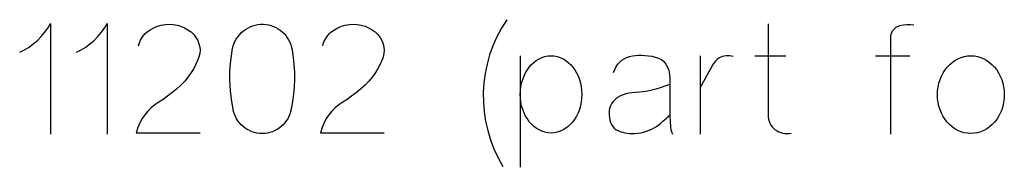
# Model space of a CAD drawing. Header units: inches. Extents: x 1880 to 2363, y -453 to -54.
# Tile 626 of 656: x 1914.5231 to 1914.7897, y -66.5886 to -66.5486. Entities that reach past the tile are written whole.
import ezdxf

# ---------------------------------------------------------------- set-up
doc = ezdxf.new("R2010")
doc.units = ezdxf.units.IN
doc.header["$LTSCALE"] = 0.5
doc.header["$MEASUREMENT"] = 0

msp = doc.modelspace()

# ---------------------------------------------------------------- linework, layer by layer
at = {"color": 7, "linetype": 'Continuous'}
for p, q in [((1914.530658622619, -66.55085096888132), (1914.53142600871, -66.54960396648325)), ((1914.53142600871, -66.54960396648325), (1914.53142600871, -66.57960396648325)), ((1914.546006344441, -66.55085096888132), (1914.546773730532, -66.54960396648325)), ((1914.546773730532, -66.54960396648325), (1914.546773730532, -66.57960396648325)), ((1914.560334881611, -66.55033538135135), (1914.561336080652, -66.55005960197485)), ((1914.561336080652, -66.55005960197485), (1914.562415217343, -66.5498737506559)), ((1914.562415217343, -66.5498737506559), (1914.563500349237, -66.5498078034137)), ((1914.563500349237, -66.5498078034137), (1914.564585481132, -66.5498737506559)), ((1914.564585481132, -66.5498737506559), (1914.565682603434, -66.55005960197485)), ((1914.565682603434, -66.55005960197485), (1914.566713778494, -66.5503593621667)), ((1914.58544279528, -66.55050924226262), (1914.586108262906, -66.5502454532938)), ((1914.586108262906, -66.5502454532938), (1914.586797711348, -66.55003562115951)), ((1914.586797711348, -66.55003562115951), (1914.5875051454, -66.54989773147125)), ((1914.5875051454, -66.54989773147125), (1914.588230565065, -66.54981979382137)), ((1914.588230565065, -66.54981979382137), (1914.588967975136, -66.5498078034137)), ((1914.588967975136, -66.5498078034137), (1914.589705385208, -66.54986176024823)), ((1914.589705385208, -66.54986176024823), (1914.590418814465, -66.54997566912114)), ((1914.590418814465, -66.54997566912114), (1914.59111425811, -66.5501495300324)), ((1914.59111425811, -66.5501495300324), (1914.59178572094, -66.55038933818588)), ((1914.610214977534, -66.55033538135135), (1914.611216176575, -66.55005960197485)), ((1914.611216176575, -66.55005960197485), (1914.612295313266, -66.5498737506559)), ((1914.612295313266, -66.5498737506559), (1914.61338044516, -66.5498078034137)), ((1914.61338044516, -66.5498078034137), (1914.614465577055, -66.5498737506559)), ((1914.614465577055, -66.5498737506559), (1914.615562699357, -66.55005960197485)), ((1914.615562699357, -66.55005960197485), (1914.616593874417, -66.5503593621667)), ((1914.725746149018, -66.54964593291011), (1914.72575454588, -66.57442411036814)), ((1914.76095838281, -66.55031739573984), (1914.761437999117, -66.55014353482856)), ((1914.761437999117, -66.55014353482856), (1914.762403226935, -66.54994569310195)), ((1914.762403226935, -66.54994569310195), (1914.763356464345, -66.54984377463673)), ((1914.763356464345, -66.54984377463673), (1914.764291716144, -66.54983777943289)), ((1914.764291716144, -66.54983777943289), (1914.765208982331, -66.54993370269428)), ((1914.528866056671, -66.55312914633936), (1914.529807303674, -66.55202602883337)), ((1914.529807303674, -66.55202602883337), (1914.530658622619, -66.55085096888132)), ((1914.544213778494, -66.55312914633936), (1914.545155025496, -66.55202602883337)), ((1914.545155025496, -66.55202602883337), (1914.546006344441, -66.55085096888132)), ((1914.55634807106, -66.5531831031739), (1914.556689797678, -66.55275744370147)), ((1914.556689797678, -66.55275744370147), (1914.55706749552, -66.55234976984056)), ((1914.55706749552, -66.55234976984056), (1914.557481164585, -66.551966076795)), ((1914.557481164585, -66.551966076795), (1914.558404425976, -66.55128861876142)), ((1914.558404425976, -66.55128861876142), (1914.559357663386, -66.55074305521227)), ((1914.559357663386, -66.55074305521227), (1914.560334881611, -66.55033538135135)), ((1914.566713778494, -66.5503593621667), (1914.567685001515, -66.55076104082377)), ((1914.567685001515, -66.55076104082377), (1914.568596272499, -66.55127063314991)), ((1914.568596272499, -66.55127063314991), (1914.569453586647, -66.55188214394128)), ((1914.569453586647, -66.55188214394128), (1914.570179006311, -66.55260156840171)), ((1914.570179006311, -66.55260156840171), (1914.570778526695, -66.55335096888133)), ((1914.582181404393, -66.5530871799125), (1914.582631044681, -66.55254761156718)), ((1914.582631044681, -66.55254761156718), (1914.583116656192, -66.55205000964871)), ((1914.583116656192, -66.55205000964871), (1914.583644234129, -66.5515943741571)), ((1914.583644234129, -66.5515943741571), (1914.58420778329, -66.55118070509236)), ((1914.58420778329, -66.55118070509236), (1914.584807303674, -66.55082099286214)), ((1914.584807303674, -66.55082099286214), (1914.58544279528, -66.55050924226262)), ((1914.59178572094, -66.55038933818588), (1914.592433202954, -66.5506831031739)), ((1914.592433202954, -66.5506831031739), (1914.593038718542, -66.5510248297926)), ((1914.593038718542, -66.5510248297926), (1914.59361425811, -66.55142051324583)), ((1914.59361425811, -66.55142051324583), (1914.594147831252, -66.55186415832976)), ((1914.594147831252, -66.55186415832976), (1914.59464543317, -66.55234976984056)), ((1914.59464543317, -66.55234976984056), (1914.595101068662, -66.5528773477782)), ((1914.595101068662, -66.5528773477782), (1914.595514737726, -66.55344689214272)), ((1914.606228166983, -66.5531831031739), (1914.606569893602, -66.55275744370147)), ((1914.606569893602, -66.55275744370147), (1914.606947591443, -66.55234976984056)), ((1914.606947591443, -66.55234976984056), (1914.607361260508, -66.551966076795)), ((1914.607361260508, -66.551966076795), (1914.608284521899, -66.55128861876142)), ((1914.608284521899, -66.55128861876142), (1914.609237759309, -66.55074305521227)), ((1914.609237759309, -66.55074305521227), (1914.610214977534, -66.55033538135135)), ((1914.616593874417, -66.5503593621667), (1914.617565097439, -66.55076104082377)), ((1914.617565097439, -66.55076104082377), (1914.618476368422, -66.55127063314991)), ((1914.618476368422, -66.55127063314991), (1914.619333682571, -66.55188214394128)), ((1914.619333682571, -66.55188214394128), (1914.620059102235, -66.55260156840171)), ((1914.620059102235, -66.55260156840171), (1914.620658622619, -66.55335096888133)), ((1914.758983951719, -66.57960396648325), (1914.758991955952, -66.55296128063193)), ((1914.758991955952, -66.55296128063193), (1914.759087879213, -66.55246367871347)), ((1914.759087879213, -66.55246367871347), (1914.759249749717, -66.55199605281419)), ((1914.759249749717, -66.55199605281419), (1914.759483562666, -66.55157039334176)), ((1914.759483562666, -66.55157039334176), (1914.759777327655, -66.55118070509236)), ((1914.759777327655, -66.55118070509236), (1914.760131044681, -66.55083298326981)), ((1914.760131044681, -66.55083298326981), (1914.760526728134, -66.55054521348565)), ((1914.760526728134, -66.55054521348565), (1914.76095838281, -66.55031739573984)), ((1914.525580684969, -66.55596487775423), (1914.526743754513, -66.55510756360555)), ((1914.526743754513, -66.55510756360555), (1914.527840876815, -66.55416032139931)), ((1914.527840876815, -66.55416032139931), (1914.528866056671, -66.55312914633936)), ((1914.540928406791, -66.55596487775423), (1914.542091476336, -66.55510756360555)), ((1914.542091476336, -66.55510756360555), (1914.543188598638, -66.55416032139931)), ((1914.543188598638, -66.55416032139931), (1914.544213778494, -66.55312914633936)), ((1914.555239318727, -66.55565312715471), (1914.555388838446, -66.55511355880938)), ((1914.555388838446, -66.55511355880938), (1914.555568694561, -66.5545979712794)), ((1914.555568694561, -66.5545979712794), (1914.555790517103, -66.55410636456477)), ((1914.555790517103, -66.55410636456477), (1914.556048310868, -66.55363274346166)), ((1914.556048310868, -66.55363274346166), (1914.55634807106, -66.5531831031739)), ((1914.570778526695, -66.55335096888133), (1914.571258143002, -66.55416631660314)), ((1914.571258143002, -66.55416631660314), (1914.571611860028, -66.55507159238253)), ((1914.571611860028, -66.55507159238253), (1914.571827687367, -66.55596487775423)), ((1914.580718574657, -66.5563185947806), (1914.580892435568, -66.55561116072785)), ((1914.580892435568, -66.55561116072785), (1914.581132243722, -66.55492770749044)), ((1914.581132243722, -66.55492770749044), (1914.58142600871, -66.55428622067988)), ((1914.58142600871, -66.55428622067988), (1914.581779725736, -66.55366871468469)), ((1914.581779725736, -66.55366871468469), (1914.582181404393, -66.5530871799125)), ((1914.595514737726, -66.55344689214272), (1914.595886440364, -66.55405840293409)), ((1914.595886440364, -66.55405840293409), (1914.596210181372, -66.55469988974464)), ((1914.596210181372, -66.55469988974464), (1914.596479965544, -66.55537135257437)), ((1914.596479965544, -66.55537135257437), (1914.596689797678, -66.55606080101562)), ((1914.605119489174, -66.55565312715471), (1914.605268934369, -66.55511355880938)), ((1914.605268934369, -66.55511355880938), (1914.605448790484, -66.5545979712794)), ((1914.605448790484, -66.5545979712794), (1914.605670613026, -66.55410636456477)), ((1914.605670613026, -66.55410636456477), (1914.605928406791, -66.55363274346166)), ((1914.605928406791, -66.55363274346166), (1914.606228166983, -66.5531831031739)), ((1914.620658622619, -66.55335096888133), (1914.621138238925, -66.55416631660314)), ((1914.621138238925, -66.55416631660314), (1914.621491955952, -66.55507159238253)), ((1914.621491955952, -66.55507159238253), (1914.62170778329, -66.55596487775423)), ((1914.523052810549, -66.55739173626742), (1914.524351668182, -66.55672626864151)), ((1914.524351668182, -66.55672626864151), (1914.525580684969, -66.55596487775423)), ((1914.538399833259, -66.55739173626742), (1914.539699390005, -66.55672626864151)), ((1914.539699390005, -66.55672626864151), (1914.540928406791, -66.55596487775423)), ((1914.571827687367, -66.55776943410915), (1914.571611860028, -66.55868070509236)), ((1914.571827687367, -66.55596487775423), (1914.571905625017, -66.55686415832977)), ((1914.571905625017, -66.55686415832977), (1914.571827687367, -66.55776943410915)), ((1914.580376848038, -66.5583809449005), (1914.580718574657, -66.5563185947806)), ((1914.596689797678, -66.55606080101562), (1914.596839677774, -66.55677423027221)), ((1914.596839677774, -66.55677423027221), (1914.597133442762, -66.55877063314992)), ((1914.62170778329, -66.55776943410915), (1914.621491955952, -66.55868070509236)), ((1914.62170778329, -66.55596487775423), (1914.62178572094, -66.55686415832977)), ((1914.62178572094, -66.55686415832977), (1914.62170778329, -66.55776943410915)), ((1914.688991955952, -66.5583809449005), (1914.689813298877, -66.55826703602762)), ((1914.689813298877, -66.55826703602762), (1914.690652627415, -66.55820108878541)), ((1914.690652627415, -66.55820108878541), (1914.691521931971, -66.55818909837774)), ((1914.691521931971, -66.55818909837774), (1914.692403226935, -66.55823106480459)), ((1914.692403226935, -66.55823106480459), (1914.693314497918, -66.55832698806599)), ((1914.570772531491, -66.56064713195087), (1914.570185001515, -66.56174425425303)), ((1914.571246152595, -66.5596279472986), (1914.570772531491, -66.56064713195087)), ((1914.571611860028, -66.55868070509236), (1914.571246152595, -66.5596279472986)), ((1914.579999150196, -66.56249365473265), (1914.580137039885, -66.56043729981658)), ((1914.580137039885, -66.56043729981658), (1914.580376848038, -66.5583809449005)), ((1914.597133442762, -66.55877063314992), (1914.597337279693, -66.56077303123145)), ((1914.597337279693, -66.56077303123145), (1914.597445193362, -66.56276943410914)), ((1914.620652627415, -66.56064713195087), (1914.620065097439, -66.56174425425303)), ((1914.621126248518, -66.5596279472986), (1914.620652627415, -66.56064713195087)), ((1914.621491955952, -66.55868070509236), (1914.621126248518, -66.5596279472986)), ((1914.658622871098, -66.55834497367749), (1914.658632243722, -66.58855480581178)), ((1914.661072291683, -66.561414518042), (1914.661659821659, -66.5607490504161)), ((1914.661659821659, -66.5607490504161), (1914.662289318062, -66.5601495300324)), ((1914.662289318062, -66.5601495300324), (1914.6629727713, -66.5596279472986)), ((1914.6629727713, -66.5596279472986), (1914.663704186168, -66.55917830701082)), ((1914.663704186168, -66.55917830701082), (1914.664477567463, -66.55881259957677)), ((1914.664477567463, -66.55881259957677), (1914.665274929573, -66.55855480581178)), ((1914.665274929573, -66.55855480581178), (1914.666102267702, -66.55839893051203)), ((1914.666102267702, -66.55839893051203), (1914.666959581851, -66.55834497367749)), ((1914.666959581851, -66.55834497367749), (1914.667816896, -66.55839893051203)), ((1914.667816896, -66.55839893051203), (1914.668644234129, -66.55855480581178)), ((1914.668644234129, -66.55855480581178), (1914.669447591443, -66.55881259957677)), ((1914.669447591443, -66.55881259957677), (1914.670214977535, -66.55917830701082)), ((1914.670214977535, -66.55917830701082), (1914.670946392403, -66.5596279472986)), ((1914.670946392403, -66.5596279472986), (1914.67162984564, -66.5601495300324)), ((1914.67162984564, -66.5601495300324), (1914.672259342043, -66.5607490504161)), ((1914.672259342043, -66.5607490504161), (1914.672840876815, -66.561414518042)), ((1914.684609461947, -66.56128861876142), (1914.685047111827, -66.56062914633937)), ((1914.685047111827, -66.56062914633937), (1914.685550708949, -66.56004761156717)), ((1914.685550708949, -66.56004761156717), (1914.68611425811, -66.55955000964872)), ((1914.68611425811, -66.55955000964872), (1914.686743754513, -66.55913634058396)), ((1914.686743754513, -66.55913634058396), (1914.687439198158, -66.5588006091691)), ((1914.687439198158, -66.5588006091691), (1914.688194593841, -66.55855480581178)), ((1914.688194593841, -66.55855480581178), (1914.688991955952, -66.5583809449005)), ((1914.693314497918, -66.55832698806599), (1914.694243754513, -66.5584768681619)), ((1914.694243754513, -66.5584768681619), (1914.695196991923, -66.55868070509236)), ((1914.695196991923, -66.55868070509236), (1914.696084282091, -66.5589624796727)), ((1914.696084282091, -66.5589624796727), (1914.696857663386, -66.55937614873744)), ((1914.696857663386, -66.55937614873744), (1914.697523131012, -66.55992171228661)), ((1914.697523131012, -66.55992171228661), (1914.698074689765, -66.56059317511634)), ((1914.698074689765, -66.56059317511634), (1914.698518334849, -66.56140252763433)), ((1914.70731094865, -66.55838694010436), (1914.707319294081, -66.57960396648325)), ((1914.711006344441, -66.56043130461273), (1914.710634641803, -66.56104281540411)), ((1914.711461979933, -66.55983777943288), (1914.711006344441, -66.56043130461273)), ((1914.711983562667, -66.55931619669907), (1914.711461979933, -66.55983777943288)), ((1914.712541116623, -66.55892650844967), (1914.711983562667, -66.55931619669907)), ((1914.712966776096, -66.55870468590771), (1914.712541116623, -66.55892650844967)), ((1914.71341042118, -66.55853682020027), (1914.712966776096, -66.55870468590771)), ((1914.713878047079, -66.5584289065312), (1914.71341042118, -66.55853682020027)), ((1914.71436365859, -66.55836895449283), (1914.713878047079, -66.5584289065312)), ((1914.715346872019, -66.55836895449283), (1914.71436365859, -66.55836895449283)), ((1914.716303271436, -66.55851283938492), (1914.715346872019, -66.55836895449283)), ((1914.722188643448, -66.55838694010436), (1914.73052073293, -66.55838694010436)), ((1914.754806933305, -66.55834497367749), (1914.764171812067, -66.55834497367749)), ((1914.774261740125, -66.56143849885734), (1914.774909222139, -66.56076104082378)), ((1914.774909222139, -66.56076104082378), (1914.775610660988, -66.56015552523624)), ((1914.775610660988, -66.56015552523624), (1914.776360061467, -66.5596279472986)), ((1914.776360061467, -66.5596279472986), (1914.777163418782, -66.55917830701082)), ((1914.777163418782, -66.55917830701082), (1914.778008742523, -66.55881259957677)), ((1914.778008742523, -66.55881259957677), (1914.778878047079, -66.55855480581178)), ((1914.778878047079, -66.55855480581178), (1914.779771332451, -66.55839893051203)), ((1914.779771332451, -66.55839893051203), (1914.780688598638, -66.55834497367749)), ((1914.780688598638, -66.55834497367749), (1914.781605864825, -66.55839893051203)), ((1914.781605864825, -66.55839893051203), (1914.782499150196, -66.55855480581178)), ((1914.782499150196, -66.55855480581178), (1914.783356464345, -66.55881259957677)), ((1914.783356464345, -66.55881259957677), (1914.784189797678, -66.55917830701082)), ((1914.784189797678, -66.55917830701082), (1914.784981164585, -66.5596279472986)), ((1914.784981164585, -66.5596279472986), (1914.785730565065, -66.56015552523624)), ((1914.785730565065, -66.56015552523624), (1914.786420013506, -66.56076104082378)), ((1914.786420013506, -66.56076104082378), (1914.78706749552, -66.56143849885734)), ((1914.569495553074, -66.56290732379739), (1914.568704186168, -66.5640763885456)), ((1914.570185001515, -66.56174425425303), (1914.569495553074, -66.56290732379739)), ((1914.579963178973, -66.56455000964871), (1914.579999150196, -66.56249365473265)), ((1914.597445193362, -66.56276943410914), (1914.597463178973, -66.564759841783)), ((1914.619375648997, -66.56290732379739), (1914.618584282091, -66.5640763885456)), ((1914.620065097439, -66.56174425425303), (1914.619375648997, -66.56290732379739)), ((1914.659651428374, -66.56381859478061), (1914.660071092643, -66.56295528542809)), ((1914.660071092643, -66.56295528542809), (1914.660544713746, -66.56215192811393)), ((1914.660544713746, -66.56215192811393), (1914.661072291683, -66.561414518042)), ((1914.672840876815, -66.561414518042), (1914.673374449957, -66.56215192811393)), ((1914.673374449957, -66.56215192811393), (1914.67384807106, -66.56295528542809)), ((1914.67384807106, -66.56295528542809), (1914.674267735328, -66.56381859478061)), ((1914.683919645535, -66.56286535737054), (1914.684237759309, -66.56203801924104)), ((1914.684237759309, -66.56203801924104), (1914.684609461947, -66.56128861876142)), ((1914.698518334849, -66.56140252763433), (1914.69884807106, -66.56233777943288)), ((1914.69884807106, -66.56233777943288), (1914.699063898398, -66.56340492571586)), ((1914.699063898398, -66.56340492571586), (1914.699171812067, -66.56460396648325)), ((1914.710634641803, -66.56104281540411), (1914.707319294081, -66.566966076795)), ((1914.772702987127, -66.56386056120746), (1914.773152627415, -66.56299125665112)), ((1914.773152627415, -66.56299125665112), (1914.773674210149, -66.56218190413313)), ((1914.773674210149, -66.56218190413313), (1914.774261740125, -66.56143849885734)), ((1914.78706749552, -66.56143849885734), (1914.787655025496, -66.56218190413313)), ((1914.787655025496, -66.56218190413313), (1914.78817660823, -66.56299125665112)), ((1914.78817660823, -66.56299125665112), (1914.788632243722, -66.56386056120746)), ((1914.567774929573, -66.56521547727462), (1914.566713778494, -66.56633058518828)), ((1914.568704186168, -66.5640763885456), (1914.567774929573, -66.56521547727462)), ((1914.580029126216, -66.56660636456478), (1914.579963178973, -66.56455000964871)), ((1914.597463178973, -66.564759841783), (1914.597385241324, -66.56675624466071)), ((1914.617655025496, -66.56521547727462), (1914.616593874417, -66.56633058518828)), ((1914.618584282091, -66.5640763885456), (1914.617655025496, -66.56521547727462)), ((1914.658800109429, -66.56673226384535), (1914.659003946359, -66.5657310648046)), ((1914.659003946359, -66.5657310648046), (1914.659291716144, -66.56475384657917)), ((1914.659291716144, -66.56475384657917), (1914.659651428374, -66.56381859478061)), ((1914.674267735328, -66.56381859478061), (1914.674627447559, -66.56475384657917)), ((1914.674627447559, -66.56475384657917), (1914.674921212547, -66.5657310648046)), ((1914.674921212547, -66.5657310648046), (1914.675125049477, -66.56673226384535)), ((1914.699041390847, -66.56609677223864), (1914.697780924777, -66.56658238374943)), ((1914.699171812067, -66.56460396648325), (1914.699171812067, -66.57500564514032)), ((1914.77178572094, -66.56677423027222), (1914.772007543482, -66.56576703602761)), ((1914.772007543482, -66.56576703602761), (1914.772313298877, -66.5647898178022)), ((1914.772313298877, -66.5647898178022), (1914.772702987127, -66.56386056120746)), ((1914.788632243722, -66.56386056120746), (1914.789015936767, -66.5647898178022)), ((1914.789015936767, -66.5647898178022), (1914.789327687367, -66.56576703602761)), ((1914.789327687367, -66.56576703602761), (1914.789549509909, -66.56677423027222)), ((1914.56428572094, -66.56841691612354), (1914.563068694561, -66.56932818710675)), ((1914.56552073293, -66.5674217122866), (1914.56428572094, -66.56841691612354)), ((1914.566713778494, -66.56633058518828), (1914.56552073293, -66.5674217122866)), ((1914.580202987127, -66.56866271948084), (1914.580029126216, -66.56660636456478)), ((1914.5804727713, -66.57071907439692), (1914.580202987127, -66.56866271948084)), ((1914.597211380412, -66.56874665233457), (1914.596947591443, -66.57073706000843)), ((1914.597385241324, -66.56675624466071), (1914.597211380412, -66.56874665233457)), ((1914.614165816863, -66.56841691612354), (1914.612948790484, -66.56932818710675)), ((1914.615400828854, -66.5674217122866), (1914.614165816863, -66.56841691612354)), ((1914.616593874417, -66.56633058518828), (1914.615400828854, -66.5674217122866)), ((1914.658632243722, -66.56883058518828), (1914.658674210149, -66.56776943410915)), ((1914.658674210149, -66.56989173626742), (1914.658632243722, -66.56883058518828)), ((1914.658674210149, -66.56776943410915), (1914.658800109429, -66.56673226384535)), ((1914.675125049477, -66.56673226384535), (1914.675250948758, -66.56776943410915)), ((1914.675250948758, -66.56776943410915), (1914.675292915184, -66.56883058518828)), ((1914.675284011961, -66.56883058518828), (1914.675250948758, -66.56989173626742)), ((1914.686491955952, -66.56889053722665), (1914.685802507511, -66.56917830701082)), ((1914.687253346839, -66.56866271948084), (1914.686491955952, -66.56889053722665)), ((1914.688080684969, -66.56848286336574), (1914.687253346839, -66.56866271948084)), ((1914.68897397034, -66.568362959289), (1914.688080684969, -66.56848286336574)), ((1914.689933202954, -66.56829101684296), (1914.68897397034, -66.568362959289)), ((1914.690964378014, -66.56821907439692), (1914.689933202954, -66.56829101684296)), ((1914.69201953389, -66.56809317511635), (1914.690964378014, -66.56821907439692)), ((1914.693104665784, -66.56791331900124), (1914.69201953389, -66.56809317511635)), ((1914.694219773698, -66.56767351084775), (1914.693104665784, -66.56791331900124)), ((1914.695370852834, -66.5673737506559), (1914.694219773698, -66.56767351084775)), ((1914.696557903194, -66.56700804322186), (1914.695370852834, -66.5673737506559)), ((1914.697780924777, -66.56658238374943), (1914.696557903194, -66.56700804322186)), ((1914.771611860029, -66.56887255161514), (1914.771653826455, -66.56780540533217)), ((1914.771653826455, -66.56995168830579), (1914.771611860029, -66.56887255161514)), ((1914.771653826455, -66.56780540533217), (1914.77178572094, -66.56677423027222)), ((1914.789549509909, -66.56677423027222), (1914.789681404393, -66.56780540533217)), ((1914.789681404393, -66.56780540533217), (1914.78972337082, -66.56887255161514)), ((1914.789715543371, -66.56887255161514), (1914.789681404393, -66.56995168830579)), ((1914.560712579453, -66.57090492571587), (1914.559621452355, -66.5716423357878)), ((1914.561881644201, -66.57015552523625), (1914.560712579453, -66.57090492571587)), ((1914.563068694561, -66.56932818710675), (1914.561881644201, -66.57015552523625)), ((1914.580844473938, -66.57276943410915), (1914.5804727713, -66.57071907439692)), ((1914.596947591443, -66.57073706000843), (1914.596593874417, -66.57272746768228)), ((1914.610592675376, -66.57090492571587), (1914.609501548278, -66.5716423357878)), ((1914.611761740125, -66.57015552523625), (1914.610592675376, -66.57090492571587)), ((1914.612948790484, -66.56932818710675), (1914.611761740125, -66.57015552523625)), ((1914.658800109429, -66.57092291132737), (1914.658674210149, -66.56989173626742)), ((1914.659003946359, -66.5719181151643), (1914.658800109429, -66.57092291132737)), ((1914.675125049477, -66.57092291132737), (1914.674921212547, -66.5719181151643)), ((1914.675250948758, -66.56989173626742), (1914.675125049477, -66.57092291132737)), ((1914.683362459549, -66.57136056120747), (1914.683080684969, -66.57190612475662)), ((1914.683710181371, -66.5708449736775), (1914.683362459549, -66.57136056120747)), ((1914.68412984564, -66.57036535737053), (1914.683710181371, -66.5708449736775)), ((1914.684621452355, -66.56991571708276), (1914.68412984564, -66.57036535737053)), ((1914.685179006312, -66.56952003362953), (1914.684621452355, -66.56991571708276)), ((1914.685802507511, -66.56917830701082), (1914.685179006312, -66.56952003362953)), ((1914.77178572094, -66.57099485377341), (1914.771653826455, -66.56995168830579)), ((1914.772007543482, -66.57200204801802), (1914.77178572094, -66.57099485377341)), ((1914.789549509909, -66.57099485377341), (1914.789327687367, -66.57200204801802)), ((1914.789681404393, -66.56995168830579), (1914.789549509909, -66.57099485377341)), ((1914.55694159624, -66.57429821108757), (1914.556222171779, -66.57534737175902)), ((1914.55773895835, -66.57333897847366), (1914.55694159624, -66.57429821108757)), ((1914.558632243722, -66.57245768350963), (1914.55773895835, -66.57333897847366)), ((1914.559621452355, -66.5716423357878), (1914.558632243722, -66.57245768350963)), ((1914.581000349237, -66.5734768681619), (1914.580844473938, -66.57276943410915)), ((1914.581210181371, -66.57415432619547), (1914.581000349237, -66.5734768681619)), ((1914.58147397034, -66.57480180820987), (1914.581210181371, -66.57415432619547)), ((1914.596228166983, -66.57415432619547), (1914.59595838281, -66.57480180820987)), ((1914.596437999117, -66.5734768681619), (1914.596228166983, -66.57415432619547)), ((1914.596587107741, -66.57276943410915), (1914.596437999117, -66.5734768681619)), ((1914.606821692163, -66.57429821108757), (1914.606102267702, -66.57534737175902)), ((1914.607619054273, -66.57333897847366), (1914.606821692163, -66.57429821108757)), ((1914.608512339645, -66.57245768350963), (1914.607619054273, -66.57333897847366)), ((1914.609501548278, -66.5716423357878), (1914.608512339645, -66.57245768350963)), ((1914.659291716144, -66.57288933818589), (1914.659003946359, -66.5719181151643)), ((1914.659651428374, -66.57381259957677), (1914.659291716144, -66.57288933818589)), ((1914.660071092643, -66.57466991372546), (1914.659651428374, -66.57381259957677)), ((1914.674267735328, -66.57381259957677), (1914.67384807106, -66.57466991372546)), ((1914.674627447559, -66.57288933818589), (1914.674267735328, -66.57381259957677)), ((1914.674921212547, -66.5719181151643), (1914.674627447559, -66.57288933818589)), ((1914.68273895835, -66.5730871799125), (1914.682679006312, -66.57372267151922)), ((1914.682679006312, -66.57372267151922), (1914.682685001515, -66.57438813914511)), ((1914.682876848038, -66.57247566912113), (1914.68273895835, -66.5730871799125)), ((1914.683080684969, -66.57190612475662), (1914.682876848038, -66.57247566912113)), ((1914.772313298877, -66.5729732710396), (1914.772007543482, -66.57200204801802)), ((1914.772702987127, -66.5738965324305), (1914.772313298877, -66.5729732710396)), ((1914.773152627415, -66.574759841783), (1914.772702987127, -66.5738965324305)), ((1914.788632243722, -66.5738965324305), (1914.78817660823, -66.574759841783)), ((1914.789015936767, -66.5729732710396), (1914.788632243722, -66.5738965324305)), ((1914.789327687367, -66.57200204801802), (1914.789015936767, -66.5729732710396)), ((1914.555592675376, -66.57651643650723), (1914.555059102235, -66.57779341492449)), ((1914.556222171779, -66.57534737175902), (1914.555592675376, -66.57651643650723)), ((1914.581797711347, -66.57541931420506), (1914.58147397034, -66.57480180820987)), ((1914.582175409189, -66.57600084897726), (1914.581797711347, -66.57541931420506)), ((1914.582595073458, -66.57654041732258), (1914.582175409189, -66.57600084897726)), ((1914.583056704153, -66.57704401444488), (1914.582595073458, -66.57654041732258)), ((1914.594843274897, -66.57654041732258), (1914.594381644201, -66.57704401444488)), ((1914.595262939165, -66.57600084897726), (1914.594843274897, -66.57654041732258)), ((1914.595634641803, -66.57541931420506), (1914.595262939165, -66.57600084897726)), ((1914.59595838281, -66.57480180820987), (1914.595634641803, -66.57541931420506)), ((1914.6054727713, -66.57651643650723), (1914.604939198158, -66.57779341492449)), ((1914.606102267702, -66.57534737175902), (1914.6054727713, -66.57651643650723)), ((1914.660544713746, -66.57546727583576), (1914.660071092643, -66.57466991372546)), ((1914.661072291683, -66.57620468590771), (1914.660544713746, -66.57546727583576)), ((1914.661659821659, -66.5768701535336), (1914.661072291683, -66.57620468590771)), ((1914.662289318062, -66.5774696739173), (1914.661659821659, -66.5768701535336)), ((1914.672259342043, -66.5768701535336), (1914.67162984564, -66.5774696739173)), ((1914.672840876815, -66.57620468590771), (1914.672259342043, -66.5768701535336)), ((1914.673374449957, -66.57546727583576), (1914.672840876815, -66.57620468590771)), ((1914.67384807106, -66.57466991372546), (1914.673374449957, -66.57546727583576)), ((1914.682685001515, -66.57438813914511), (1914.682762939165, -66.57508957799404)), ((1914.682762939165, -66.57508957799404), (1914.682900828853, -66.57578502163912)), ((1914.682900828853, -66.57578502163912), (1914.68309867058, -66.576414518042)), ((1914.68309867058, -66.576414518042), (1914.683362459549, -66.57697806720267)), ((1914.696174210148, -66.57702602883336), (1914.696767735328, -66.57654041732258)), ((1914.696767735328, -66.57654041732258), (1914.697277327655, -66.57609677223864)), ((1914.697277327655, -66.57609677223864), (1914.697726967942, -66.57570708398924)), ((1914.697726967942, -66.57570708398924), (1914.698110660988, -66.57537135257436)), ((1914.698110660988, -66.57537135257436), (1914.698440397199, -66.57507758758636)), ((1914.698440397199, -66.57507758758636), (1914.698704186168, -66.57483777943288)), ((1914.698704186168, -66.57483777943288), (1914.698908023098, -66.57465192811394)), ((1914.698908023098, -66.57465192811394), (1914.699045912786, -66.57451403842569)), ((1914.699045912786, -66.57451403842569), (1914.69912984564, -66.57442411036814)), ((1914.699171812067, -66.57500564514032), (1914.699183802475, -66.57579101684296)), ((1914.699183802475, -66.57579101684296), (1914.699213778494, -66.57652243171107)), ((1914.699213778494, -66.57652243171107), (1914.699273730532, -66.57718789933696)), ((1914.72575454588, -66.57442411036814), (1914.725784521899, -66.57499964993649)), ((1914.725784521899, -66.57499964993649), (1914.725880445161, -66.57555720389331)), ((1914.725880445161, -66.57555720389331), (1914.72603632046, -66.57609677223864)), ((1914.72603632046, -66.57609677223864), (1914.726252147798, -66.57662435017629)), ((1914.726252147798, -66.57662435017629), (1914.726527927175, -66.57712195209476)), ((1914.773674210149, -66.575569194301), (1914.773152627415, -66.574759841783)), ((1914.774261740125, -66.57631259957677), (1914.773674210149, -66.575569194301)), ((1914.774909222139, -66.57699005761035), (1914.774261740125, -66.57631259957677)), ((1914.78706749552, -66.57631259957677), (1914.786420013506, -66.57699005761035)), ((1914.787655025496, -66.575569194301), (1914.78706749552, -66.57631259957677)), ((1914.78817660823, -66.574759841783), (1914.787655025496, -66.575569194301)), ((1914.555059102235, -66.57779341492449), (1914.554621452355, -66.57919029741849)), ((1914.554621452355, -66.57919029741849), (1914.571899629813, -66.57919029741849)), ((1914.583560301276, -66.57751164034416), (1914.583056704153, -66.57704401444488)), ((1914.584105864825, -66.57793130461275), (1914.583560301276, -66.57751164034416)), ((1914.584681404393, -66.57830300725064), (1914.584105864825, -66.57793130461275)), ((1914.585292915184, -66.57862674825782), (1914.584681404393, -66.57830300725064)), ((1914.585940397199, -66.57890252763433), (1914.585292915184, -66.57862674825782)), ((1914.586611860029, -66.57911835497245), (1914.585940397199, -66.57890252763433)), ((1914.58730130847, -66.57927423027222), (1914.586611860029, -66.57911835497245)), ((1914.588002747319, -66.5793701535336), (1914.58730130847, -66.57927423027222)), ((1914.588716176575, -66.5794001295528), (1914.588002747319, -66.5793701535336)), ((1914.589435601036, -66.5793701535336), (1914.588716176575, -66.5794001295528)), ((1914.590137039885, -66.57927423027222), (1914.589435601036, -66.5793701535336)), ((1914.590820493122, -66.57911835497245), (1914.590137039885, -66.57927423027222)), ((1914.591491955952, -66.57890252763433), (1914.590820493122, -66.57911835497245)), ((1914.592139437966, -66.57862674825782), (1914.591491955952, -66.57890252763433)), ((1914.592756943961, -66.57830300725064), (1914.592139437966, -66.57862674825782)), ((1914.59333248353, -66.57793130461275), (1914.592756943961, -66.57830300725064)), ((1914.593878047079, -66.57751164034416), (1914.59333248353, -66.57793130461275)), ((1914.594381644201, -66.57704401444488), (1914.593878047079, -66.57751164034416)), ((1914.604939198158, -66.57779341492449), (1914.604501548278, -66.57919029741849)), ((1914.604501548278, -66.57919029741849), (1914.621779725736, -66.57919029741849)), ((1914.6629727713, -66.57799125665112), (1914.662289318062, -66.5774696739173)), ((1914.663704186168, -66.57844689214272), (1914.6629727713, -66.57799125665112)), ((1914.664477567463, -66.57880660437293), (1914.663704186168, -66.57844689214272)), ((1914.665274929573, -66.57906439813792), (1914.664477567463, -66.57880660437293)), ((1914.666102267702, -66.57922027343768), (1914.665274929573, -66.57906439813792)), ((1914.666959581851, -66.57927423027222), (1914.666102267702, -66.57922027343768)), ((1914.667816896, -66.57922027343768), (1914.666959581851, -66.57927423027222)), ((1914.668644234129, -66.57906439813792), (1914.667816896, -66.57922027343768)), ((1914.669447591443, -66.57880660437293), (1914.668644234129, -66.57906439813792)), ((1914.670214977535, -66.57844689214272), (1914.669447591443, -66.57880660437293)), ((1914.670946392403, -66.57799125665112), (1914.670214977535, -66.57844689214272)), ((1914.67162984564, -66.5774696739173), (1914.670946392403, -66.57799125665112)), ((1914.683362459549, -66.57697806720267), (1914.683698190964, -66.57748166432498)), ((1914.683698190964, -66.57748166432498), (1914.684087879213, -66.57792530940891)), ((1914.684087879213, -66.57792530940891), (1914.684549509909, -66.57829701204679)), ((1914.684549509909, -66.57829701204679), (1914.685077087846, -66.57860876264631)), ((1914.685077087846, -66.57860876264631), (1914.685664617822, -66.57886056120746)), ((1914.685664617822, -66.57886056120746), (1914.686276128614, -66.57906439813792)), ((1914.686276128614, -66.57906439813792), (1914.686917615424, -66.57922027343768)), ((1914.686917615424, -66.57922027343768), (1914.687577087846, -66.57933418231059)), ((1914.687577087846, -66.57933418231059), (1914.688266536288, -66.5794001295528)), ((1914.688266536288, -66.5794001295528), (1914.68897397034, -66.5794181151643)), ((1914.68897397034, -66.5794181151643), (1914.689711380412, -66.57938813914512)), ((1914.689711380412, -66.57938813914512), (1914.690472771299, -66.57931020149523)), ((1914.690472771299, -66.57931020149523), (1914.691258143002, -66.57919029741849)), ((1914.691258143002, -66.57919029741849), (1914.692043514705, -66.5790104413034)), ((1914.692043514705, -66.5790104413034), (1914.692798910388, -66.57878861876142)), ((1914.692798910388, -66.57878861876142), (1914.693530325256, -66.5785248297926)), ((1914.693530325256, -66.5785248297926), (1914.694231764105, -66.57821307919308)), ((1914.694231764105, -66.57821307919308), (1914.694903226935, -66.57786535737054)), ((1914.694903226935, -66.57786535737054), (1914.695550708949, -66.57746367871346)), ((1914.695550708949, -66.57746367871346), (1914.696174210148, -66.57702602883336)), ((1914.699273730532, -66.57718789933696), (1914.699351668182, -66.57779341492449)), ((1914.699351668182, -66.57779341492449), (1914.699447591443, -66.57833897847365)), ((1914.699447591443, -66.57833897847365), (1914.69956749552, -66.57881859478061)), ((1914.69956749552, -66.57881859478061), (1914.699711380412, -66.57924425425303)), ((1914.699711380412, -66.57924425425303), (1914.69987924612, -66.57960396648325)), ((1914.726527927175, -66.57712195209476), (1914.72686365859, -66.57757159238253)), ((1914.72686365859, -66.57757159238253), (1914.727253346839, -66.57799125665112)), ((1914.727253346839, -66.57799125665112), (1914.727702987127, -66.578362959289)), ((1914.727702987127, -66.578362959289), (1914.728170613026, -66.5786867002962)), ((1914.728170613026, -66.5786867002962), (1914.728668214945, -66.57895048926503)), ((1914.728668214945, -66.57895048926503), (1914.729183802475, -66.57916032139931)), ((1914.729183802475, -66.57916032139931), (1914.729729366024, -66.57931619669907)), ((1914.729729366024, -66.57931619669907), (1914.730292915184, -66.57940612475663)), ((1914.730292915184, -66.57940612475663), (1914.730862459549, -66.57943010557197)), ((1914.730862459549, -66.57943010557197), (1914.731432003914, -66.57938214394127)), ((1914.731432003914, -66.57938214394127), (1914.732013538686, -66.57927423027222)), ((1914.775610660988, -66.57758957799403), (1914.774909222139, -66.57699005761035)), ((1914.776360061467, -66.5781171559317), (1914.775610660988, -66.57758957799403)), ((1914.777163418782, -66.5785727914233), (1914.776360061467, -66.5781171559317)), ((1914.778008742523, -66.5789325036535), (1914.777163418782, -66.5785727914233)), ((1914.778878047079, -66.57919029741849), (1914.778008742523, -66.5789325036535)), ((1914.779771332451, -66.57934617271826), (1914.778878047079, -66.57919029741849)), ((1914.780688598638, -66.5794001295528), (1914.779771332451, -66.57934617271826)), ((1914.781605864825, -66.57934617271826), (1914.780688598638, -66.5794001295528)), ((1914.782499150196, -66.57919029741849), (1914.781605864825, -66.57934617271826)), ((1914.783356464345, -66.5789325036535), (1914.782499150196, -66.57919029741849)), ((1914.784189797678, -66.5785727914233), (1914.783356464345, -66.5789325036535)), ((1914.784981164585, -66.5781171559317), (1914.784189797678, -66.5785727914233)), ((1914.785730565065, -66.57758957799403), (1914.784981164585, -66.5781171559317)), ((1914.786420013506, -66.57699005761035), (1914.785730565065, -66.57758957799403))]:
    msp.add_line(p, q, dxfattribs=at)
msp.add_arc((1914.685283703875, -66.56926350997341), 0.03669106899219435, 145.6615413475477, 211.3470664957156, dxfattribs=at)

doc.saveas('drawing.dxf')
